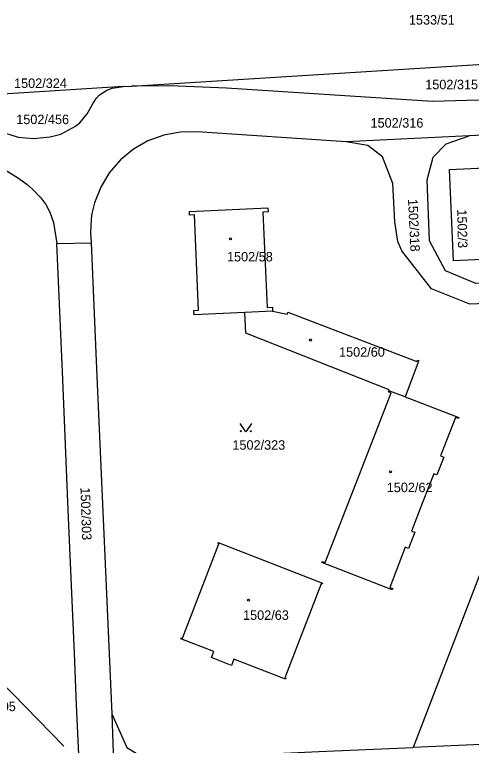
# Model space of a CAD drawing. Extents: x -737240 to -735272, y -1119606 to -1117878.
# Drawn here: x -736749.6 to -736667.7, y -1118312.5 to -1118181.3 of the extents above; entities that cross this region are included whole.
import ezdxf

# ---------------------------------------------------------------- set-up
doc = ezdxf.new("R2010")
doc.units = 0
for name, color, linetype in [('Level 1', 7, 'Continuous'), ('Level 16', 7, 'Continuous'), ('Level 18', 7, 'Continuous'), ('Level 19', 7, 'Continuous'), ('Level 25', 7, 'Continuous')]:
    doc.layers.add(name, color=color, linetype=linetype)

msp = doc.modelspace()

# ---------------------------------------------------------------- linework, layer by layer
at = {"layer": 'Level 1'}
for p, q in [((-736728.64, -1118194.17), (-736660.82, -1118189.93)), ((-736730.18, -1118194.26), (-736755.09, -1118195.82)), ((-736730.18, -1118194.26), (-736728.64, -1118194.17)), ((-736668.06, -1118203.1), (-736690.15, -1118204.15)), ((-736742.08, -1118222.4), (-736735.89, -1118222.31)), ((-736703.36, -1118234.58), (-736708.3, -1118234.79)), ((-736679.59, -1118249.97), (-736682.48, -1118248.86)), ((-736654.46, -1118251.24), (-736678.14, -1118312.94)), ((-736732.19, -1118306.86), (-736731.59, -1118323.05)), ((-736640.36, -1118311.32), (-736678.14, -1118312.94))]:
    msp.add_line(p, q, dxfattribs=at)
for points in [[(-736757.23, -1118201.63), (-736756.74, -1118201.6), (-736752.8, -1118202.14), (-736748.96, -1118203.31), (-736746.23, -1118203.56), (-736743.27, -1118203.28), (-736741.34, -1118202.78), (-736738.73, -1118201.37), (-736737.93, -1118200.74), (-736736.59, -1118199.12), (-736735.62, -1118197.36), (-736734.99, -1118196.41), (-736734.37, -1118195.75), (-736733.11, -1118194.92), (-736732.14, -1118194.51), (-736730.18, -1118194.26)], [(-736627.19, -1118195.08), (-736655.08, -1118196.32), (-736658.12, -1118196.46), (-736674.68, -1118196.95), (-736711.64, -1118194.55), (-736721.66, -1118194.12), (-736728.64, -1118194.17)], [(-736630.27, -1118201.42), (-736654.32, -1118202.42), (-736668.06, -1118203.1)], [(-736690.15, -1118204.15), (-736716.89, -1118202.38), (-736719.91, -1118202.44), (-736722.87, -1118202.97), (-736725.71, -1118204.01), (-736728.31, -1118205.52), (-736730.65, -1118207.43), (-736732.64, -1118209.71), (-736734.18, -1118212.29), (-736735.32, -1118215.1), (-736735.75, -1118217.05), (-736735.91, -1118218.06), (-736735.99, -1118220.49), (-736735.89, -1118222.31)], [(-736643.45, -1118228.57), (-736666.91, -1118229.61), (-736672.34, -1118227.32), (-736675.19, -1118221.97), (-736675.6, -1118210.97), (-736674.54, -1118206.95), (-736672.23, -1118204.53), (-736668.06, -1118203.1)], [(-736645.28, -1118232.34), (-736667.95, -1118233.34), (-736674.84, -1118230.58), (-736680.18, -1118223.76), (-736680.87, -1118222.09), (-736681.43, -1118218.54), (-736681.79, -1118211.65), (-736683.64, -1118206.85), (-736686.28, -1118204.84), (-736690.15, -1118204.15)], [(-736759.44, -1118207.66), (-736758.02, -1118207.64), (-736756.01, -1118207.72), (-736755.02, -1118207.85), (-736754.03, -1118208.09), (-736753.08, -1118208.45), (-736751.76, -1118208.98), (-736749.09, -1118210.57), (-736747.46, -1118211.75), (-736746.33, -1118212.75), (-736744.95, -1118214.23), (-736744.05, -1118215.44), (-736743.33, -1118216.78), (-736742.64, -1118218.66), (-736742.08, -1118222.4)], [(-736656.89, -1118224.89), (-736670.89, -1118225.53), (-736671.64, -1118209.14), (-736657.65, -1118208.49)], [(-736708.3, -1118234.79), (-736717.44, -1118235.21), (-736717.47, -1118234.46), (-736716.62, -1118234.43), (-736717.34, -1118217.31), (-736718.24, -1118217.34), (-736718.27, -1118216.68), (-736704.18, -1118216.04), (-736704.15, -1118216.75), (-736705.07, -1118216.79), (-736704.34, -1118233.9), (-736703.39, -1118233.86), (-736703.36, -1118234.58)], [(-736738.07, -1118315.52), (-736738.5, -1118305.29), (-736738.91, -1118295.98), (-736740.02, -1118270.33), (-736740.99, -1118246.84), (-736742.08, -1118222.4)], [(-736735.89, -1118222.31), (-736734.88, -1118246.34), (-736732.19, -1118306.86)], [(-736682.48, -1118248.86), (-736682.41, -1118248.69), (-736708.13, -1118238.54), (-736708.3, -1118234.79)], [(-736703.36, -1118234.58), (-736700.75, -1118235.13), (-736700.6, -1118234.76), (-736677.49, -1118243.63), (-736677.38, -1118243.35), (-736677.1, -1118243.46), (-736679.59, -1118249.97)], [(-736679.59, -1118249.97), (-736669.91, -1118253.67), (-736669.98, -1118253.86), (-736670.52, -1118253.65), (-736673.21, -1118260.58), (-736672.64, -1118260.79), (-736673.88, -1118263.97), (-736674.44, -1118263.77), (-736676.43, -1118268.91), (-736678.43, -1118274.07), (-736677.86, -1118274.29), (-736678.99, -1118277.2), (-736679.55, -1118276.97), (-736682.34, -1118284.19), (-736681.8, -1118284.4), (-736681.87, -1118284.59), (-736694.52, -1118279.7), (-736694.44, -1118279.51), (-736693.94, -1118279.71), (-736688.01, -1118264.51), (-736682.05, -1118249.25), (-736682.55, -1118249.04), (-736682.48, -1118248.86)], [(-736701.13, -1118300.43), (-736700.95, -1118300.5), (-736701.02, -1118300.68), (-736710.3, -1118297.08), (-736710.74, -1118298.19), (-736714.31, -1118296.79), (-736713.88, -1118295.69), (-736719.78, -1118293.4), (-736719.71, -1118293.24), (-736719.5, -1118293.32), (-736712.99, -1118276.33), (-736713.18, -1118276.26), (-736713.12, -1118276.1), (-736694.42, -1118283.42), (-736694.48, -1118283.59), (-736694.65, -1118283.52), (-736701.13, -1118300.43)], [(-736740.8, -1118312.72), (-736754.6, -1118298.59), (-736785.29, -1118286.84)], [(-736732.19, -1118306.86), (-736729.51, -1118312.94), (-736725.09, -1118315.61), (-736720.48, -1118315.89), (-736716.51, -1118314.65), (-736695.06, -1118313.67), (-736678.14, -1118312.94)]]:
    msp.add_lwpolyline(points, dxfattribs=at)
at = {"layer": 'Level 25'}
msp.add_lwpolyline([(-736707.14, -1118254.74), (-736708.14, -1118256.24), (-736709.14, -1118254.74)], dxfattribs=at)
for centre in [(-736709.04, -1118256.14), (-736707.24, -1118256.14)]:
    msp.add_circle(centre, 0.1, dxfattribs=at)
for centre in [(-736710.92, -1118221.59), (-736696.57, -1118239.76), (-736682.21, -1118263.42), (-736707.66, -1118286.49)]:
    msp.add_ellipse(centre, major_axis=(0.18, 0), ratio=0.9848078, dxfattribs=at)

# ---------------------------------------------------------------- texts
at = {"layer": 'Level 16'}
msp.add_text('1502/324', height=1.7, dxfattribs=at).set_placement((-736749.73, -1118194.5))
at = {"layer": 'Level 18'}
for s, p in [('1533/51', (-736678.895, -1118183.12)), ('1502/315', (-736675.97, -1118194.73)), ('1502/456', (-736749.34, -1118200.99)), ('1502/316', (-736685.78, -1118201.62)), ('1502/323', (-736710.56, -1118259.46)), ('1502/305', (-736758.89, -1118306.4))]:
    msp.add_text(s, height=1.7, dxfattribs=at).set_placement(p)
for s, rotation, p in [('1502/318', 272.73302, (-736679.058, -1118214.466)), ('1502/3', 271.36215, (-736670.249, -1118216.319)), ('1502/303', 271.84302, (-736737.821, -1118266.248))]:
    msp.add_text(s, height=1.7, rotation=rotation, dxfattribs=at).set_placement(p)
at = {"layer": 'Level 19'}
for s, p in [('1502/58', (-736711.53, -1118225.65)), ('1502/60', (-736691.43, -1118242.76)), ('1502/62', (-736682.87, -1118267.08)), ('1502/63', (-736708.65, -1118290.01))]:
    msp.add_text(s, height=1.7, dxfattribs=at).set_placement(p)

doc.saveas('drawing.dxf')
